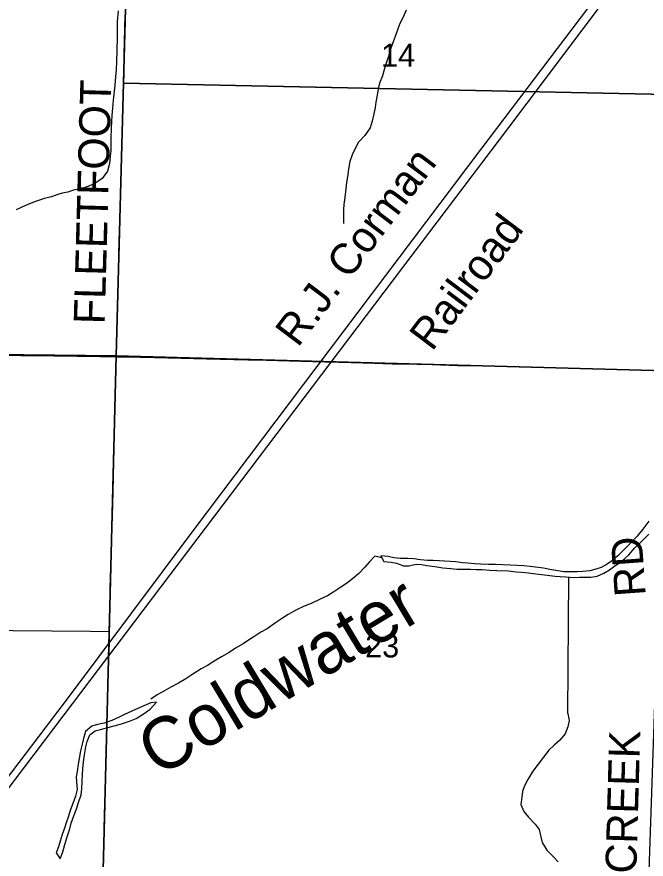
# Model space of a CAD drawing. Extents: x -38.1 to 35.9, y -2.7 to 28.5.
# Drawn here: x 19.827 to 20.979, y 17.155 to 18.696 of the extents above; entities that cross this region are included whole.
import ezdxf

# ---------------------------------------------------------------- set-up
doc = ezdxf.new("R2010")
doc.units = 0
for name, color, linetype in [('GM_X_City_Street_Text', 7, 'Continuous'), ('GM_X_Corporation', 7, 'Continuous'), ('GM_X_Major_River_Text', 7, 'Continuous'), ('GM_X_Minor_Lake', 7, 'Continuous'), ('GM_X_Minor_River', 7, 'Continuous'), ('GM_X_Section', 7, 'Continuous'), ('GM_X_Township', 7, 'Continuous'), ('GM_X_US_Location', 7, 'Continuous'), ('GM_X_US_Route', 7, 'Continuous'), ('GM_X_US_Shield', 7, 'Continuous')]:
    doc.layers.add(name, color=color, linetype=linetype)

msp = doc.modelspace()

# ---------------------------------------------------------------- linework, layer by layer
at = {"layer": 'GM_X_City_Street_Text'}
for points in [[(19.8041, 18.0768), (19.834, 18.0765), (19.8943, 18.0758), (19.98, 18.0746), (19.9987, 18.0745), (20.0091, 18.0743)], [(20.0091, 18.0743), (20.0256, 18.074), (20.0788, 18.0728), (20.1273, 18.0714), (20.1739, 18.0702), (20.2496, 18.0684), (20.2838, 18.0677), (20.3466, 18.0661), (20.3907, 18.065), (20.4391, 18.0635), (20.4807, 18.0624), (20.5142, 18.0615)], [(20.5142, 18.0615), (20.5304, 18.0611), (20.587, 18.0598), (20.6335, 18.0584), (20.6603, 18.058), (20.7504, 18.0558), (20.8497, 18.0534), (20.892, 18.0523), (20.9342, 18.0511), (20.9901, 18.0497), (21.1057, 18.0469), (21.1635, 18.0449), (21.1671, 18.0448), (21.1781, 18.0447)]]:
    msp.add_lwpolyline(points, dxfattribs=at)
at = {"layer": 'GM_X_Corporation'}
for points in [[(18.6101, 15.7069), (18.8445, 16.0191), (18.9897, 16.2122), (19.0483, 16.2903), (19.2337, 16.5376), (19.4121, 16.7756), (19.566, 16.98), (19.763, 17.2432), (19.9196, 17.4482), (20.1512, 17.7579), (20.6767, 18.4541), (21.2204, 19.1713), (21.641, 19.7308)], [(19.9115, 17.4163), (20.7276, 18.4937), (21.399, 19.3848), (21.6579, 19.7308)], [(18.6101, 15.3282), (18.8021, 15.6262), (18.9395, 15.8264), (19.0058, 15.9302), (19.0089, 15.9495), (19.0142, 16.0977), (19.0173, 16.1531), (19.0191, 16.1912), (19.0199, 16.2263), (19.0305, 16.2532), (19.2347, 16.519), (19.3429, 16.6685), (19.7347, 17.1834), (19.9115, 17.4163)]]:
    msp.add_lwpolyline(points, dxfattribs=at)
at = {"layer": 'GM_X_Major_River_Text'}
for points in [[(20.0223, 18.5744), (20.0227, 18.5917), (20.0234, 18.6259), (20.0254, 18.6986), (20.0272, 18.7669), (20.0288, 18.8229), (20.0289, 18.8265)], [(20.0091, 18.0743), (20.0102, 18.1339), (20.0119, 18.1817), (20.0122, 18.2041), (20.0143, 18.2873), (20.0162, 18.3488), (20.0191, 18.4457), (20.0203, 18.4948), (20.0215, 18.5408), (20.0222, 18.5688), (20.0223, 18.5744)], [(19.9965, 17.5714), (19.9967, 17.5856), (19.9978, 17.6508), (20.0016, 17.7831), (20.0028, 17.8273), (20.0034, 17.8552), (20.0047, 17.9062), (20.0053, 17.9323), (20.0069, 18.0006), (20.008, 18.0418), (20.0091, 18.0743)], [(18.9896, 17.5801), (19.0699, 17.5795), (19.1507, 17.5787), (19.224, 17.578), (19.3462, 17.577), (19.4458, 17.5757), (19.521, 17.5754), (19.6434, 17.5746), (19.749, 17.5737), (19.8198, 17.5732), (19.9615, 17.5717), (19.9965, 17.5714)], [(19.983, 17.0633), (19.9848, 17.1265), (19.9875, 17.2358), (19.9884, 17.2762), (19.9896, 17.3296), (19.9915, 17.3955), (19.9925, 17.4241), (19.9932, 17.4514), (19.9948, 17.5029), (19.9962, 17.5508), (19.9965, 17.5714)]]:
    msp.add_lwpolyline(points, dxfattribs=at)
at = {"layer": 'GM_X_Section'}
for p, q in [((20.0825, 17.4418), (20.0723, 17.4409)), ((19.899, 17.1662), (19.9059, 17.1554))]:
    msp.add_line(p, q, dxfattribs=at)
for points in [[(20.0122, 18.7073), (20.0105, 18.688), (20.0102, 18.6782), (20.0107, 18.6687), (20.0107, 18.6573), (20.0094, 18.614), (20.0086, 18.6), (20.0071, 18.5864), (20.0059, 18.5713), (20.0048, 18.5603), (20.0032, 18.544), (20.002, 18.5293), (20.0008, 18.516), (20.0001, 18.505), (19.9994, 18.4933), (19.9988, 18.4739), (19.9989, 18.4622), (19.9985, 18.4512), (19.9975, 18.441), (19.9963, 18.4281), (19.9925, 18.4138), (19.983, 18.4004), (19.9698, 18.3913), (19.9598, 18.387), (19.9502, 18.3835), (19.9402, 18.3812), (19.9303, 18.3788), (19.92, 18.3757), (19.9096, 18.3733), (19.9001, 18.3706), (19.8901, 18.3671), (19.8771, 18.364), (19.8606, 18.3585), (19.8498, 18.3538), (19.8371, 18.3485), (19.8252, 18.3428)], [(20.5398, 18.7082), (20.5341, 18.6958), (20.5281, 18.6842), (20.524, 18.6745), (20.5194, 18.6606), (20.5157, 18.6508), (20.5111, 18.6369), (20.5073, 18.6234), (20.5036, 18.6132), (20.4998, 18.6019), (20.496, 18.5884), (20.4907, 18.5749), (20.4881, 18.5647), (20.4862, 18.553), (20.4843, 18.5402), (20.4825, 18.5303), (20.4803, 18.5187), (20.4772, 18.5051), (20.4734, 18.493), (20.4639, 18.4789), (20.4525, 18.4667), (20.4453, 18.454), (20.4404, 18.4435), (20.4367, 18.4315), (20.434, 18.4175), (20.432, 18.4036), (20.4306, 18.393), (20.4291, 18.3816), (20.4271, 18.3654), (20.4256, 18.3529), (20.4249, 18.3434), (20.4249, 18.3298), (20.4249, 18.318)], [(20.9839, 17.773), (20.9728, 17.7589), (20.9625, 17.7459), (20.9508, 17.7334), (20.9402, 17.7227), (20.9269, 17.7098), (20.9172, 17.7013), (20.9075, 17.6944), (20.8963, 17.6883), (20.8867, 17.6852), (20.876, 17.6824), (20.863, 17.6809), (20.8524, 17.6805), (20.8391, 17.6805), (20.8281, 17.6808), (20.8178, 17.6822), (20.8058, 17.6845), (20.791, 17.6872), (20.7668, 17.6902), (20.7547, 17.6913), (20.7297, 17.6928), (20.7164, 17.6932), (20.7031, 17.694), (20.6902, 17.694), (20.6758, 17.6944)], [(20.6758, 17.6944), (20.6652, 17.6951), (20.6527, 17.6962), (20.6428, 17.6972), (20.6303, 17.6987), (20.6098, 17.7001), (20.6, 17.7004), (20.589, 17.7011), (20.5784, 17.7014), (20.5659, 17.7025), (20.5538, 17.7044), (20.5424, 17.7047), (20.5291, 17.7048), (20.517, 17.7059), (20.5068, 17.7088), (20.4931, 17.7096), (20.4985, 17.6996), (20.5118, 17.698), (20.5216, 17.6966), (20.5344, 17.6917), (20.5446, 17.6918), (20.5576, 17.6944), (20.5675, 17.6938), (20.5773, 17.6923), (20.5921, 17.6904), (20.6065, 17.6881), (20.6212, 17.6865), (20.6326, 17.6854), (20.6447, 17.6854), (20.6576, 17.6854), (20.6679, 17.6847), (20.6789, 17.6848), (20.6925, 17.6836), (20.7058, 17.6829), (20.7271, 17.6822), (20.7411, 17.6807), (20.7509, 17.6797), (20.7634, 17.6785), (20.777, 17.677), (20.788, 17.6755), (20.8024, 17.6736), (20.8122, 17.6729), (20.8217, 17.6723), (20.8316, 17.6712), (20.8464, 17.6704), (20.857, 17.6709), (20.8676, 17.6709), (20.8779, 17.671), (20.889, 17.6726), (20.9017, 17.6779), (20.9117, 17.684), (20.9218, 17.6913), (20.9334, 17.6986), (20.9471, 17.7119), (20.9581, 17.7244), (20.971, 17.7366), (20.9839, 17.7495)], [(20.495, 17.7062), (20.4821, 17.7095), (20.4719, 17.6985), (20.4637, 17.6888), (20.4527, 17.6774), (20.441, 17.6675), (20.4301, 17.6591), (20.42, 17.6522), (20.4072, 17.6438), (20.3953, 17.6366), (20.3822, 17.6305), (20.3656, 17.6226), (20.3514, 17.617), (20.3387, 17.6113), (20.3236, 17.6022), (20.3112, 17.5946), (20.3004, 17.587), (20.2852, 17.5764), (20.2733, 17.5703), (20.2624, 17.5631), (20.2524, 17.5565), (20.2411, 17.5485), (20.2268, 17.5406), (20.2152, 17.5329), (20.2017, 17.525), (20.1912, 17.5188), (20.1761, 17.5094), (20.1642, 17.5029), (20.1487, 17.4935), (20.1359, 17.4848), (20.1224, 17.4765), (20.1089, 17.4693), (20.0957, 17.4624), (20.0837, 17.4552), (20.0721, 17.4476)], [(20.8358, 17.4215), (20.8376, 17.6709)], [(20.0723, 17.4409), (20.0592, 17.4355), (20.0496, 17.4312), (20.0374, 17.4258), (20.0239, 17.4196), (20.0139, 17.4145), (20.0009, 17.4087), (19.9867, 17.4038), (19.9741, 17.401), (19.9642, 17.3982), (19.9526, 17.3882), (19.9489, 17.3754), (19.9463, 17.3652), (19.9434, 17.3527), (19.9408, 17.3388), (19.9391, 17.3285), (19.9369, 17.3153), (19.9355, 17.3055), (19.9361, 17.296), (19.9369, 17.2823), (19.934, 17.2698), (19.9295, 17.2566), (19.9246, 17.2435), (19.921, 17.2333), (19.9173, 17.2212), (19.9137, 17.2114), (19.91, 17.2001), (19.9063, 17.1877), (19.903, 17.1771), (19.899, 17.1662)], [(19.9059, 17.1554), (19.9108, 17.1682), (19.9145, 17.1814), (19.919, 17.1954), (19.9235, 17.2101), (19.9264, 17.2203), (19.9309, 17.2338), (19.9357, 17.247), (19.9398, 17.2583), (19.9443, 17.2726), (19.9457, 17.2832), (19.947, 17.3105), (19.9476, 17.32), (19.9487, 17.3329), (19.9505, 17.3457), (19.9531, 17.3601), (19.9556, 17.3699), (19.9604, 17.3823), (19.9704, 17.3897), (19.98, 17.3921), (19.9934, 17.3956), (20.0052, 17.3984), (20.0186, 17.4023), (20.0331, 17.4072), (20.0454, 17.4123), (20.0577, 17.42), (20.0709, 17.4292), (20.0825, 17.4418)], [(20.8358, 17.4215), (20.8378, 17.4085), (20.8353, 17.3968), (20.8304, 17.384), (20.8203, 17.3717), (20.8106, 17.3632), (20.8009, 17.3539), (20.7911, 17.3416), (20.7715, 17.3155), (20.7625, 17.3002), (20.7565, 17.2889), (20.7525, 17.2784), (20.7511, 17.2681), (20.7497, 17.2549), (20.7551, 17.2422), (20.7636, 17.2314), (20.7758, 17.219), (20.7832, 17.2089), (20.7863, 17.1956), (20.7884, 17.1853), (20.7968, 17.1714), (20.8087, 17.1594), (20.818, 17.1497)]]:
    msp.add_lwpolyline(points, dxfattribs=at)
at = {"layer": 'GM_X_US_Route'}
for points in [[(19.0268, 19.0959), (20.0353, 19.0758), (20.0086, 18.0758), (18.9989, 18.0871)], [(20.0353, 19.0758), (21.0384, 19.0503), (21.0147, 18.0482), (20.0086, 18.0758)], [(20.0086, 18.0758), (19.9831, 17.0625), (18.9765, 17.0768), (18.9989, 18.0871)], [(21.0147, 18.0482), (20.9807, 17.043), (19.9831, 17.0625), (20.0086, 18.0758)]]:
    msp.add_lwpolyline(points, close=True, dxfattribs=at)
for points in [[(21.9943, 17.03), (21.7582, 17.2984), (21.9963, 17.2757), (22.0014, 17.3284), (22.0312, 18.5289), (21.7139, 18.539), (21.6621, 18.5408), (20.0221, 18.5749), (20.0225, 18.5923), (20.0232, 18.6265), (20.0252, 18.6991)], [(20.0252, 18.6991), (20.0232, 18.6265), (20.0225, 18.5923), (20.0221, 18.5749), (21.6621, 18.5408), (21.7139, 18.539), (22.0312, 18.5289), (25.4101, 18.4589)]]:
    msp.add_lwpolyline(points, dxfattribs=at)

# ---------------------------------------------------------------- texts
at = {"layer": 'GM_X_Minor_Lake'}
msp.add_text('FLEETFOOT', height=0.05682, rotation=88.4158, dxfattribs=at).set_placement((19.9875, 18.1331))
at = {"layer": 'GM_X_Minor_River'}
for s, p in [('14', (20.4936, 18.6051)), ('23', (20.4645, 17.5239))]:
    msp.add_text(s, height=0.04186, rotation=0, dxfattribs=at).set_placement(p)
at = {"layer": 'GM_X_Township'}
for s, rotation, p in [('RD', 94.117, (20.9784, 17.6373)), ('CREEK', 88.3808, (20.9609, 17.1277))]:
    msp.add_text(s, height=0.05682, rotation=rotation, dxfattribs=at).set_placement(p)
at = {"layer": 'GM_X_US_Location'}
msp.add_text('Coldwater', height=0.09469, rotation=31.0233, dxfattribs=at).set_placement((20.086, 17.3035))
at = {"layer": 'GM_X_US_Shield'}
for s, height, rotation, p in [('R.J. Corman', 0.056629, 52.9253, (20.3413, 18.0897)), ('Railroad', 0.05663, 52.9508, (20.5869, 18.0824))]:
    msp.add_text(s, height=height, rotation=rotation, dxfattribs=at).set_placement(p)

doc.saveas('drawing.dxf')
